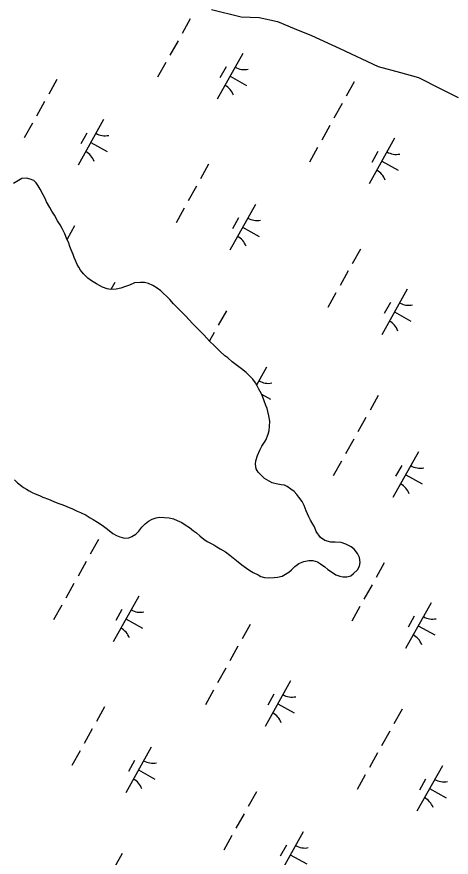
# Model space of a CAD drawing. Extents: x 3923531 to 3943530, y 207391 to 229799.
# Drawn here: x 3931368 to 3931784, y 219057 to 219861 of the extents above; entities that cross this region are included whole.
import ezdxf

# ---------------------------------------------------------------- set-up
doc = ezdxf.new("R2010")
doc.units = 0
doc.layers.add('V-TOPO-SHOR', color=7, linetype='Continuous')
doc.layers.add('V-WETL-SWMP', color=7, linetype='Continuous')

msp = doc.modelspace()

# ---------------------------------------------------------------- linework, layer by layer
at = {"layer": 'V-TOPO-SHOR'}
msp.add_lwpolyline([(3931554.34, 219868.45), (3931582.88, 219861.31), (3931599.99, 219860.73), (3931617.68, 219856.72), (3931633.53, 219850.11), (3931650.18, 219843.29), (3931677.25, 219831.12), (3931713.74, 219813.82), (3931735.03, 219807.96), (3931752.31, 219803.35), (3931773.15, 219792.66), (3931790.19, 219784.22)], dxfattribs=at)
at = {"layer": 'V-WETL-SWMP'}
for p, q in [((3931534.09, 219859.37), (3931526.28, 219845.4)), ((3931582.88, 219861.31), (3931599.99, 219860.73)), ((3931599.99, 219860.73), (3931617.68, 219856.72)), ((3931617.68, 219856.72), (3931633.53, 219850.11)), ((3931633.53, 219850.11), (3931650.18, 219843.29)), ((3931650.18, 219843.29), (3931677.25, 219831.12)), ((3931522.38, 219838.42), (3931514.58, 219824.45)), ((3931677.25, 219831.12), (3931713.74, 219813.82)), ((3931584.34, 219826.23), (3931559.96, 219782.58)), ((3931510.68, 219817.47), (3931502.87, 219803.5)), ((3931568.34, 219813.41), (3931562.49, 219802.93)), ((3931713.74, 219813.82), (3931735.03, 219807.96)), ((3931572.15, 219804.41), (3931587.86, 219795.63)), ((3931735.03, 219807.96), (3931752.31, 219803.35)), ((3931752.31, 219803.35), (3931773.15, 219792.66)), ((3931406.46, 219801.28), (3931398.66, 219787.32)), ((3931691.01, 219799.2), (3931683.2, 219785.23)), ((3931773.15, 219792.66), (3931790.19, 219784.22)), ((3931394.76, 219780.33), (3931386.95, 219766.36)), ((3931679.3, 219778.25), (3931671.5, 219764.28)), ((3931451.14, 219762.92), (3931426.76, 219719.27)), ((3931383.05, 219759.38), (3931375.25, 219745.41)), ((3931667.6, 219757.29), (3931659.79, 219743.33)), ((3931435.14, 219750.09), (3931429.29, 219739.62)), ((3931438.95, 219741.09), (3931454.66, 219732.31)), ((3931729.56, 219745.11), (3931705.17, 219701.46)), ((3931655.89, 219736.34), (3931648.09, 219722.37)), ((3931713.55, 219732.28), (3931707.7, 219721.81)), ((3931717.36, 219723.28), (3931733.08, 219714.5)), ((3931551.68, 219720.16), (3931543.87, 219706.19)), ((3931373.1, 219706.46), (3931369.92, 219704.52)), ((3931377.46, 219706.81), (3931373.1, 219706.46)), ((3931380.81, 219705.79), (3931377.46, 219706.81)), ((3931369.92, 219704.52), (3931365.14, 219701.8)), ((3931384.36, 219704.56), (3931380.81, 219705.79)), ((3931386.79, 219702.36), (3931384.36, 219704.56)), ((3931388.46, 219699.54), (3931386.79, 219702.36)), ((3931390.6, 219696.47), (3931388.46, 219699.54)), ((3931539.97, 219699.21), (3931532.17, 219685.24)), ((3931393.24, 219691.1), (3931390.6, 219696.47)), ((3931395.18, 219687.6), (3931393.24, 219691.1)), ((3931396.57, 219684.14), (3931395.18, 219687.6)), ((3931399.6, 219678.69), (3931396.57, 219684.14)), ((3931401.58, 219675.23), (3931399.6, 219678.69)), ((3931404.23, 219671.36), (3931401.58, 219675.23)), ((3931528.27, 219678.26), (3931520.46, 219664.29)), ((3931596.36, 219681.79), (3931571.97, 219638.14)), ((3931407.22, 219666.03), (3931404.23, 219671.36)), ((3931580.35, 219668.97), (3931574.5, 219658.49)), ((3931409.48, 219662.17), (3931407.22, 219666.03)), ((3931411.58, 219658.86), (3931409.48, 219662.17)), ((3931414.22, 219653.49), (3931411.58, 219658.86)), ((3931423.4, 219661.24), (3931416.25, 219648.45)), ((3931584.16, 219659.97), (3931599.88, 219651.19)), ((3931415.84, 219649.48), (3931414.22, 219653.49)), ((3931417.8, 219644.63), (3931415.84, 219649.48)), ((3931418.96, 219641.45), (3931417.8, 219644.63)), ((3931420.31, 219638.27), (3931418.96, 219641.45)), ((3931422.05, 219633.9), (3931420.31, 219638.27)), ((3931696.89, 219639.04), (3931689.09, 219625.07)), ((3931423, 219630.93), (3931422.05, 219633.9)), ((3931424.16, 219628.14), (3931423, 219630.93)), ((3931425.9, 219624.37), (3931424.16, 219628.14)), ((3931427.46, 219621.78), (3931425.9, 219624.37)), ((3931429.01, 219618.99), (3931427.46, 219621.78)), ((3931431.94, 219615.4), (3931429.01, 219618.99)), ((3931685.19, 219618.08), (3931677.38, 219604.11)), ((3931436.25, 219611.2), (3931431.94, 219615.4)), ((3931439.59, 219608.79), (3931436.25, 219611.2)), ((3931444.51, 219605.78), (3931439.59, 219608.79)), ((3931450.21, 219602.75), (3931444.51, 219605.78)), ((3931454.55, 219601.12), (3931450.21, 219602.75)), ((3931461.95, 219607.15), (3931458.24, 219600.51)), ((3931471.98, 219603.12), (3931467.61, 219601.58)), ((3931475.95, 219604.66), (3931471.98, 219603.12)), ((3931480.72, 219606.59), (3931475.95, 219604.66)), ((3931486.46, 219606.92), (3931480.72, 219606.59)), ((3931490.22, 219607.08), (3931486.46, 219606.92)), ((3931494.16, 219606.05), (3931490.22, 219607.08)), ((3931498.3, 219604.23), (3931494.16, 219606.05)), ((3931502.43, 219601.62), (3931498.3, 219604.23)), ((3931457.9, 219600.49), (3931454.55, 219601.12)), ((3931463.25, 219600.83), (3931457.9, 219600.49)), ((3931467.61, 219601.58), (3931463.25, 219600.83)), ((3931505.96, 219599.2), (3931502.43, 219601.62)), ((3931508.12, 219597.01), (3931505.96, 219599.2)), ((3931511.64, 219593.61), (3931508.12, 219597.01)), ((3931673.48, 219597.13), (3931665.68, 219583.16)), ((3931741.57, 219600.67), (3931717.18, 219557.02)), ((3931514.38, 219590.81), (3931511.64, 219593.61)), ((3931518.1, 219586.62), (3931514.38, 219590.81)), ((3931521.04, 219583.82), (3931518.1, 219586.62)), ((3931725.57, 219587.84), (3931719.71, 219577.37)), ((3931524.56, 219580.22), (3931521.04, 219583.82)), ((3931527.69, 219577.02), (3931524.56, 219580.22)), ((3931568.61, 219580.11), (3931560.81, 219566.15)), ((3931729.38, 219578.84), (3931745.09, 219570.07)), ((3931530.04, 219574.62), (3931527.69, 219577.02)), ((3931532.78, 219571.82), (3931530.04, 219574.62)), ((3931536.69, 219567.43), (3931532.78, 219571.82)), ((3931539.44, 219564.63), (3931536.69, 219567.43)), ((3931542.37, 219561.64), (3931539.44, 219564.63)), ((3931546.68, 219557.24), (3931542.37, 219561.64)), ((3931549.81, 219553.84), (3931546.68, 219557.24)), ((3931552.55, 219551.04), (3931549.81, 219553.84)), ((3931556.91, 219559.16), (3931552.44, 219551.16)), ((3931557.25, 219546.45), (3931552.55, 219551.04)), ((3931559.99, 219543.65), (3931557.25, 219546.45)), ((3931562.73, 219541.05), (3931559.99, 219543.65)), ((3931567.24, 219537.04), (3931562.73, 219541.05)), ((3931569.99, 219534.84), (3931567.24, 219537.04)), ((3931574.3, 219531.23), (3931569.99, 219534.84)), ((3931576.86, 219529.23), (3931574.3, 219531.23)), ((3931579.41, 219527.22), (3931576.86, 219529.23)), ((3931582.94, 219524.42), (3931579.41, 219527.22)), ((3931587.45, 219520.81), (3931582.94, 219524.42)), ((3931607.16, 219526.02), (3931597.57, 219508.86)), ((3931590.39, 219518.21), (3931587.45, 219520.81)), ((3931593.91, 219514.41), (3931590.39, 219518.21)), ((3931596.45, 219511.02), (3931593.91, 219514.41)), ((3931598, 219508.04), (3931596.45, 219511.02)), ((3931599.75, 219505.05), (3931598, 219508.04)), ((3931602.08, 219500.48), (3931599.75, 219505.05)), ((3931603.43, 219497.3), (3931602.08, 219500.48)), ((3931602.22, 219500.15), (3931610.68, 219495.42)), ((3931604.78, 219493.92), (3931603.43, 219497.3)), ((3931713.83, 219498.99), (3931706.02, 219485.02)), ((3931606.51, 219489.36), (3931604.78, 219493.92)), ((3931607.67, 219486.57), (3931606.51, 219489.36)), ((3931608.43, 219483.6), (3931607.67, 219486.57)), ((3931609.38, 219479.63), (3931608.43, 219483.6)), ((3931610.31, 219474.28), (3931609.38, 219479.63)), ((3931609.87, 219469.34), (3931610.31, 219474.28)), ((3931702.12, 219478.04), (3931694.32, 219464.07)), ((3931608.6, 219461.83), (3931609.43, 219465.59)), ((3931609.43, 219465.59), (3931609.87, 219469.34)), ((3931606.37, 219456.32), (3931608.6, 219461.83)), ((3931690.42, 219457.09), (3931682.61, 219443.12)), ((3931600.53, 219446.69), (3931602.55, 219450.42)), ((3931602.55, 219450.42), (3931604.56, 219453.17)), ((3931604.56, 219453.17), (3931606.37, 219456.32)), ((3931596.67, 219436.44), (3931598.3, 219441.56)), ((3931598.3, 219441.56), (3931600.53, 219446.69)), ((3931752.38, 219444.9), (3931727.99, 219401.25)), ((3931596.43, 219433.08), (3931596.67, 219436.44)), ((3931597.18, 219428.72), (3931596.43, 219433.08)), ((3931678.71, 219436.13), (3931670.91, 219422.17)), ((3931599.13, 219425.73), (3931597.18, 219428.72)), ((3931602.45, 219421.94), (3931599.13, 219425.73)), ((3931736.37, 219432.07), (3931730.52, 219421.6)), ((3931365.8, 219418.34), (3931368.93, 219415.34)), ((3931605, 219419.54), (3931602.45, 219421.94)), ((3931609.52, 219417.11), (3931605, 219419.54)), ((3931612.48, 219415.5), (3931609.52, 219417.11)), ((3931740.18, 219423.07), (3931755.9, 219414.29)), ((3931368.93, 219415.34), (3931372.86, 219412.33)), ((3931372.86, 219412.33), (3931374.43, 219411.04)), ((3931374.43, 219411.04), (3931377.39, 219409.43)), ((3931377.39, 219409.43), (3931380.14, 219407.62)), ((3931616.22, 219414.28), (3931612.48, 219415.5)), ((3931620.96, 219413.44), (3931616.22, 219414.28)), ((3931624.12, 219413.2), (3931620.96, 219413.44)), ((3931626.88, 219411.99), (3931624.12, 219413.2)), ((3931630.22, 219409.38), (3931626.88, 219411.99)), ((3931633.36, 219406.98), (3931630.22, 219409.38)), ((3931380.14, 219407.62), (3931382.89, 219406.21)), ((3931382.89, 219406.21), (3931385.65, 219404.79)), ((3931385.65, 219404.79), (3931389.78, 219403.17)), ((3931389.78, 219403.17), (3931393.13, 219401.75)), ((3931393.13, 219401.75), (3931398.45, 219399.71)), ((3931635.9, 219404.18), (3931633.36, 219406.98)), ((3931638.05, 219401.78), (3931635.9, 219404.18)), ((3931641.17, 219397.4), (3931638.05, 219401.78)), ((3931398.45, 219399.71), (3931403.57, 219397.48)), ((3931403.57, 219397.48), (3931407.32, 219396.06)), ((3931407.32, 219396.06), (3931412.24, 219394.23)), ((3931412.24, 219394.23), (3931415.99, 219392.61)), ((3931643.11, 219393.82), (3931641.17, 219397.4)), ((3931645.04, 219388.65), (3931643.11, 219393.82)), ((3931415.99, 219392.61), (3931421.31, 219390.38)), ((3931421.31, 219390.38), (3931426.03, 219388.35)), ((3931426.03, 219388.35), (3931428.99, 219387.13)), ((3931428.99, 219387.13), (3931434.5, 219384.31)), ((3931647.55, 219382.69), (3931645.04, 219388.65)), ((3931434.5, 219384.31), (3931438.23, 219381.89)), ((3931438.23, 219381.89), (3931441.18, 219380.28)), ((3931441.18, 219380.28), (3931445.31, 219377.86)), ((3931445.31, 219377.86), (3931447.86, 219376.06)), ((3931490.99, 219376.2), (3931493.99, 219378.55)), ((3931493.99, 219378.55), (3931497.77, 219380.68)), ((3931497.77, 219380.68), (3931501.34, 219381.83)), ((3931501.34, 219381.83), (3931504.71, 219382.39)), ((3931504.71, 219382.39), (3931509.46, 219382.34)), ((3931509.46, 219382.34), (3931514, 219381.9)), ((3931514, 219381.9), (3931517.95, 219381.07)), ((3931517.95, 219381.07), (3931521.49, 219379.45)), ((3931521.49, 219379.45), (3931526.02, 219377.42)), ((3931526.02, 219377.42), (3931529.17, 219375.21)), ((3931649.1, 219379.71), (3931647.55, 219382.69)), ((3931651.24, 219375.93), (3931649.1, 219379.71)), ((3931447.86, 219376.06), (3931451.01, 219374.05)), ((3931451.01, 219374.05), (3931453.76, 219371.84)), ((3931453.76, 219371.84), (3931456.5, 219369.64)), ((3931456.5, 219369.64), (3931460.04, 219367.03)), ((3931481.99, 219366.4), (3931484.99, 219369.14)), ((3931484.99, 219369.14), (3931487.79, 219372.87)), ((3931487.79, 219372.87), (3931490.99, 219376.2)), ((3931529.17, 219375.21), (3931533.49, 219372.6)), ((3931533.49, 219372.6), (3931537.22, 219369.59)), ((3931537.22, 219369.59), (3931539.97, 219367.39)), ((3931652.79, 219373.14), (3931651.24, 219375.93)), ((3931654.53, 219368.77), (3931652.79, 219373.14)), ((3931658.62, 219363.19), (3931654.53, 219368.77)), ((3931446.22, 219361.03), (3931438.42, 219347.06)), ((3931460.04, 219367.03), (3931463.38, 219365.01)), ((3931463.38, 219365.01), (3931466.73, 219363.79)), ((3931466.73, 219363.79), (3931471.27, 219362.56)), ((3931471.27, 219362.56), (3931475.42, 219362.71)), ((3931475.42, 219362.71), (3931478.21, 219364.07)), ((3931478.21, 219364.07), (3931481.99, 219366.4)), ((3931539.97, 219367.39), (3931543.49, 219364.19)), ((3931543.39, 219364.27), (3931543.28, 219364.08)), ((3931543.49, 219364.19), (3931547.03, 219361.58)), ((3931547.03, 219361.58), (3931550.37, 219359.37)), ((3931662.94, 219360.18), (3931658.62, 219363.19)), ((3931550.37, 219359.37), (3931553.32, 219357.75)), ((3931553.32, 219357.75), (3931556.47, 219356.14)), ((3931556.47, 219356.14), (3931559.41, 219354.13)), ((3931559.41, 219354.13), (3931562.56, 219352.32)), ((3931668.67, 219358.74), (3931662.94, 219360.18)), ((3931672.82, 219358.69), (3931668.67, 219358.74)), ((3931678.55, 219358.24), (3931672.82, 219358.69)), ((3931682.89, 219356.61), (3931678.55, 219358.24)), ((3931688.01, 219354.18), (3931682.89, 219356.61)), ((3931690.75, 219351.78), (3931688.01, 219354.18)), ((3931562.56, 219352.32), (3931567.67, 219349.3)), ((3931567.67, 219349.3), (3931571.8, 219346.29)), ((3931571.8, 219346.29), (3931575.13, 219343.48)), ((3931694.07, 219347.59), (3931690.75, 219351.78)), ((3931695.81, 219344.01), (3931694.07, 219347.59)), ((3931434.52, 219340.08), (3931426.71, 219326.11)), ((3931575.13, 219343.48), (3931579.84, 219339.67)), ((3931579.84, 219339.67), (3931583.37, 219337.06)), ((3931583.37, 219337.06), (3931587.89, 219333.85)), ((3931634.2, 219335.35), (3931637.79, 219338.08)), ((3931637.79, 219338.08), (3931642.56, 219340.01)), ((3931642.56, 219340.01), (3931647.51, 219340.95)), ((3931647.51, 219340.95), (3931651.27, 219340.91)), ((3931651.27, 219340.91), (3931655.81, 219339.88)), ((3931655.81, 219339.88), (3931658.76, 219337.87)), ((3931658.76, 219337.87), (3931662.88, 219334.86)), ((3931696.55, 219339.06), (3931695.81, 219344.01)), ((3931695.92, 219335.5), (3931696.55, 219339.06)), ((3931719.71, 219338.83), (3931711.91, 219324.86)), ((3931587.89, 219333.85), (3931591.03, 219331.45)), ((3931591.03, 219331.45), (3931594.37, 219329.63)), ((3931594.37, 219329.63), (3931598.9, 219327.21)), ((3931625.22, 219327.93), (3931628.4, 219329.87)), ((3931628.4, 219329.87), (3931631, 219332.22)), ((3931631, 219332.22), (3931634.2, 219335.35)), ((3931662.88, 219334.86), (3931665.82, 219332.45)), ((3931665.82, 219332.45), (3931670.14, 219329.44)), ((3931670.14, 219329.44), (3931673.29, 219327.43)), ((3931687.52, 219326.49), (3931690.31, 219328.64)), ((3931690.31, 219328.64), (3931693.91, 219331.96)), ((3931693.91, 219331.96), (3931695.92, 219335.5)), ((3931598.9, 219327.21), (3931601.65, 219325.8)), ((3931601.65, 219325.8), (3931605.21, 219324.77)), ((3931605.21, 219324.77), (3931608.76, 219324.54)), ((3931608.76, 219324.54), (3931614.3, 219324.68)), ((3931614.3, 219324.68), (3931617.48, 219325.24)), ((3931617.48, 219325.24), (3931621.84, 219326.18)), ((3931621.84, 219326.18), (3931625.22, 219327.93)), ((3931673.29, 219327.43), (3931677.03, 219326.2)), ((3931677.03, 219326.2), (3931679.99, 219325.38)), ((3931679.99, 219325.38), (3931683.75, 219325.34)), ((3931683.75, 219325.34), (3931687.52, 219326.49)), ((3931422.81, 219319.13), (3931415.01, 219305.16)), ((3931708.01, 219317.87), (3931700.2, 219303.91)), ((3931484.77, 219306.94), (3931460.39, 219263.29)), ((3931411.11, 219298.17), (3931403.3, 219284.21)), ((3931696.3, 219296.92), (3931688.5, 219282.95)), ((3931764.39, 219300.46), (3931740, 219256.81)), ((3931468.77, 219294.11), (3931462.92, 219283.64)), ((3931472.58, 219285.11), (3931488.29, 219276.33)), ((3931748.39, 219287.64), (3931742.54, 219277.16)), ((3931591.43, 219279.91), (3931583.63, 219265.94)), ((3931752.2, 219278.64), (3931767.91, 219269.86)), ((3931579.73, 219258.95), (3931571.93, 219244.99)), ((3931568.02, 219238), (3931560.22, 219224.03)), ((3931629.98, 219225.81), (3931605.6, 219182.16)), ((3931556.32, 219217.05), (3931548.52, 219203.08)), ((3931613.98, 219212.99), (3931608.13, 219202.51)), ((3931452.11, 219200.87), (3931444.3, 219186.9)), ((3931617.79, 219203.99), (3931633.51, 219195.21)), ((3931736.65, 219198.78), (3931728.85, 219184.81)), ((3931440.4, 219179.91), (3931432.6, 219165.95)), ((3931724.94, 219177.83), (3931717.14, 219163.86)), ((3931496.78, 219162.5), (3931472.4, 219118.85)), ((3931428.7, 219158.96), (3931420.89, 219144.99)), ((3931713.24, 219156.88), (3931705.44, 219142.91)), ((3931480.78, 219149.68), (3931474.93, 219139.2)), ((3931775.2, 219144.69), (3931750.81, 219101.04)), ((3931484.59, 219140.67), (3931500.31, 219131.9)), ((3931701.53, 219135.93), (3931693.73, 219121.96)), ((3931759.2, 219131.86), (3931753.34, 219121.39)), ((3931597.32, 219119.74), (3931589.52, 219105.77)), ((3931763.01, 219122.86), (3931778.72, 219114.09)), ((3931585.61, 219098.79), (3931577.81, 219084.82)), ((3931642, 219081.38), (3931617.61, 219037.73)), ((3931573.91, 219077.84), (3931566.11, 219063.87)), ((3931626, 219068.55), (3931620.14, 219058.08)), ((3931469.04, 219060.82), (3931461.24, 219046.85)), ((3931629.8, 219059.55), (3931645.52, 219050.77))]:
    msp.add_line(p, q, dxfattribs=at)
for centre, start, end in [((3931585.83, 219828.4), 240.03808, 281.58174), ((3931558.89, 219780.18), 20.03808, 61.58174), ((3931452.63, 219765.09), 240.03808, 281.58174), ((3931425.68, 219716.86), 20.03808, 61.58174), ((3931731.04, 219747.28), 240.03808, 281.58174), ((3931704.1, 219699.05), 20.03808, 61.58174), ((3931597.84, 219683.97), 240.03808, 281.58174), ((3931570.9, 219635.74), 20.03808, 61.58174), ((3931743.05, 219602.84), 240.03808, 281.58174), ((3931716.11, 219554.61), 20.03808, 61.58174), ((3931608.65, 219528.19), 240.03808, 281.58174), ((3931753.86, 219447.07), 240.03808, 281.58174), ((3931726.92, 219398.84), 20.03808, 61.58174), ((3931486.26, 219309.11), 240.03808, 281.58174), ((3931765.88, 219302.63), 240.03808, 281.58174), ((3931459.31, 219260.88), 20.03808, 61.58174), ((3931738.93, 219254.41), 20.03808, 61.58174), ((3931631.47, 219227.99), 240.03808, 281.58174), ((3931604.53, 219179.76), 20.03808, 61.58174), ((3931498.27, 219164.67), 240.03808, 281.58174), ((3931471.33, 219116.45), 20.03808, 61.58174), ((3931776.68, 219146.86), 240.03808, 281.58174), ((3931749.74, 219098.63), 20.03808, 61.58174), ((3931643.48, 219083.55), 240.03808, 281.58174)]:
    msp.add_arc(centre, 17.62, start, end, dxfattribs=at)

doc.saveas('drawing.dxf')
